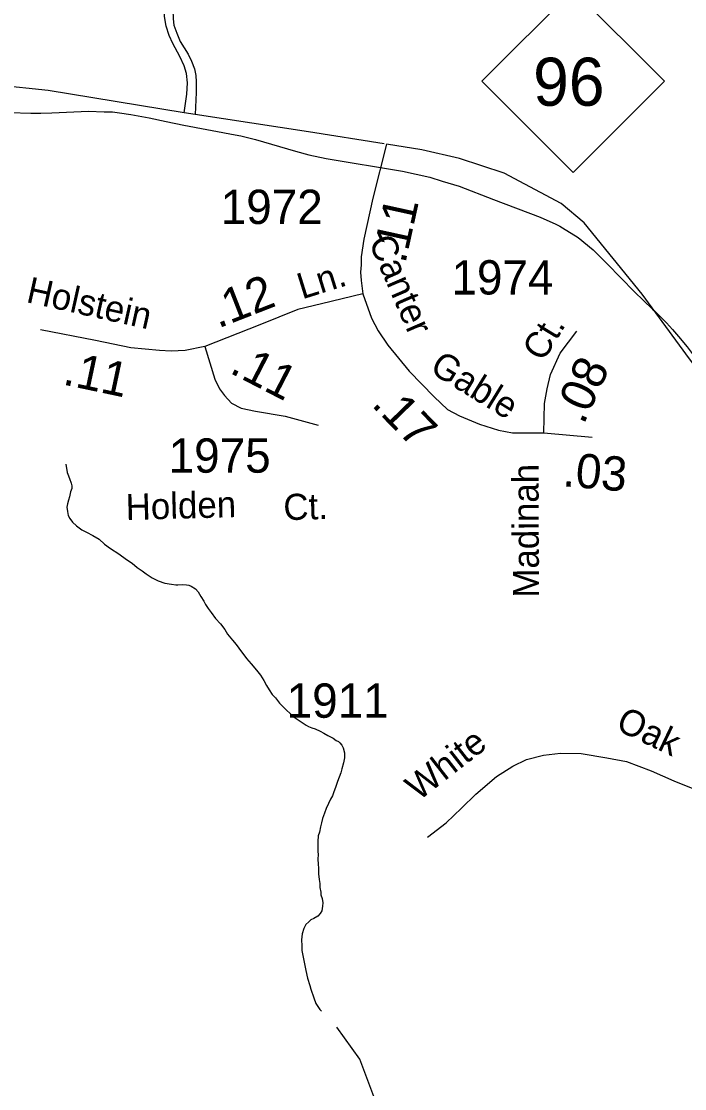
# Model space of a CAD drawing. Extents: x 2126262 to 2293712, y 749403 to 919119.
# Drawn here: x 2141122 to 2143540, y 840811 to 844700 of the extents above; entities that cross this region are included whole.
import ezdxf

# ---------------------------------------------------------------- set-up
doc = ezdxf.new("R2010")
doc.units = 0
for name, color, linetype in [('Exist Hydrographic Creek Single Shore', 7, 'Continuous'), ('Exist Hydrographic Misc Water Feature', 7, 'Continuous'), ('Exist Road Non-System Type 51', 7, 'Continuous'), ('Exist Road Primary NC Attributed', 7, 'Continuous'), ('Exist Road Primary NC Shield CELL', 7, 'Continuous'), ('Exist Road Primary NC Shield Number Label', 7, 'Continuous'), ('Exist Road Secondary Mileage Hundredths English Label', 7, 'Continuous'), ('Exist Road Secondary Type 51 Attributed', 7, 'Continuous'), ('Exist Road Secondary Type 51 Label', 7, 'Continuous'), ('Exist Road Secondary Type 51 Number Label', 7, 'Continuous')]:
    doc.layers.add(name, color=color, linetype=linetype)

msp = doc.modelspace()

# ---------------------------------------------------------------- linework, layer by layer
at = {"layer": 'Exist Hydrographic Creek Single Shore'}
msp.add_lwpolyline([(2141359.4, 834259.2), (2141409.5, 834300.7), (2141516.5, 834590.5), (2141655.5, 835207.8), (2141893.6, 835960.7), (2142107.5, 836553.4), (2142148.5, 836877.4), (2142295.5, 837419), (2142360.5, 837844.1), (2142359.5, 838195.1), (2142257.6, 838643.4), (2142263.5, 839004.2), (2142304.5, 839134.6), (2142318.5, 839862.6), (2142316.4, 840253.1), (2142415.4, 840618.5), (2142414.4, 840762.9), (2142355.6, 840918.3), (2142271.5, 841034.8)], dxfattribs=at)
at = {"layer": 'Exist Hydrographic Misc Water Feature'}
msp.add_line((2143422.6, 843652), (2143432.6, 843642.5), dxfattribs=at)
for points in [[(2140763, 844368), (2140788.5, 844375.8), (2140851.4, 844384.2), (2140916.4, 844382.5), (2141080.4, 844367.8), (2141155.9, 844366.1)], [(2140763, 844368), (2140788.5, 844375.8), (2140851.4, 844384.2), (2140916.4, 844382.5), (2141080.4, 844367.8), (2141155.9, 844366.1)], [(2141233.4, 844367.2), (2141366.3, 844373.3), (2141423.1, 844371.1)], [(2141233.4, 844367.2), (2141366.3, 844373.3), (2141423.1, 844371.1)], [(2141423.1, 844371.1), (2141454.5, 844369.9), (2141479.1, 844366.5)], [(2141423.1, 844371.1), (2141454.5, 844369.9), (2141479.1, 844366.5)], [(2141155.9, 844366.1), (2141192.4, 844365.3), (2141233.4, 844367.2)], [(2141155.9, 844366.1), (2141192.4, 844365.3), (2141233.4, 844367.2)], [(2141479.1, 844366.5), (2141521.3, 844360.8), (2141560.7, 844353.4)], [(2141479.1, 844366.5), (2141521.3, 844360.8), (2141560.7, 844353.4)], [(2141560.7, 844353.4), (2141587.3, 844348.4), (2141649.5, 844335.4)], [(2141560.7, 844353.4), (2141587.3, 844348.4), (2141649.5, 844335.4)], [(2141649.5, 844335.4), (2141714.1, 844321.7), (2141901.3, 844287.3), (2141921.8, 844282.5)], [(2141649.5, 844335.4), (2141714.1, 844321.7), (2141901.3, 844287.3), (2141921.8, 844282.5)], [(2141921.8, 844282.5), (2141975.3, 844270), (2142121.1, 844226.8)], [(2141921.8, 844282.5), (2141975.3, 844270), (2142121.1, 844226.8)], [(2142121.1, 844226.8), (2142169.3, 844213.9), (2142233.2, 844200.6), (2142511.1, 844154.8)], [(2142121.1, 844226.8), (2142169.3, 844213.9), (2142233.2, 844200.6), (2142511.1, 844154.8)], [(2142511.1, 844154.8), (2142610.3, 844132), (2142655.9, 844118.3)], [(2142511.1, 844154.8), (2142610.3, 844132), (2142655.9, 844118.3)], [(2142655.9, 844118.3), (2142717.4, 844099.7), (2142843.3, 844051.6)], [(2142655.9, 844118.3), (2142717.4, 844099.7), (2142843.3, 844051.6)], [(2142843.3, 844051.6), (2143013.5, 843986.7), (2143069.5, 843960.6)], [(2142843.3, 844051.6), (2143013.5, 843986.7), (2143069.5, 843960.6)], [(2143069.5, 843960.6), (2143084.4, 843953.7), (2143094.3, 843947.6)], [(2143069.5, 843960.6), (2143084.4, 843953.7), (2143094.3, 843947.6)], [(2143094.3, 843947.6), (2143151.3, 843912.1), (2143205.6, 843867.1), (2143257.3, 843816.3), (2143357.3, 843714.2), (2143422.6, 843652)], [(2143094.3, 843947.6), (2143151.3, 843912.1), (2143205.6, 843867.1), (2143257.3, 843816.3), (2143357.3, 843714.2), (2143422.6, 843652)], [(2143432.6, 843642.5), (2143473.4, 843602.2), (2143494.7, 843577.8)], [(2143432.6, 843642.5), (2143473.4, 843602.2), (2143494.7, 843577.8)], [(2143494.7, 843577.8), (2143517.3, 843552.1), (2143548.2, 843514.6), (2143596.4, 843450.9), (2143607.7, 843434.6)], [(2143494.7, 843577.8), (2143517.3, 843552.1), (2143548.2, 843514.6), (2143596.4, 843450.9), (2143607.7, 843434.6)], [(2141284.5, 843086.3), (2141288.8, 843056.1), (2141291.2, 843050), (2141297.2, 843034.5), (2141303.1, 843017.8), (2141305.4, 843008.1), (2141305.4, 842997.9), (2141301.3, 842986), (2141297.8, 842967.8), (2141293.7, 842955.9), (2141289.8, 842941.9), (2141287.8, 842929.6), (2141290.2, 842913.9), (2141292.1, 842900.2), (2141298.2, 842888.3), (2141308.1, 842875.8), (2141322.4, 842862.3), (2141342.5, 842847.9), (2141358.9, 842838.9), (2141382.7, 842826.8), (2141405.2, 842813.3), (2141425.1, 842795.6), (2141447.1, 842779.7), (2141477.4, 842760.1), (2141505.5, 842739.6), (2141525.8, 842726), (2141544.1, 842710.3), (2141561.9, 842698.2), (2141576.3, 842686.8), (2141598.4, 842672.8), (2141620.3, 842661), (2141644.5, 842653.3), (2141668.5, 842649.2), (2141684.3, 842647.2), (2141692.3, 842647.2), (2141708.1, 842647.7), (2141724.3, 842647.3), (2141732.5, 842645.6), (2141740.3, 842642), (2141756.5, 842631.9), (2141766.3, 842621.9), (2141776.6, 842604.5), (2141787.1, 842587.9), (2141793, 842574.8), (2141802.8, 842560.3), (2141813.3, 842546.2), (2141829.3, 842524.7), (2141847.5, 842504.5), (2141863.7, 842484.6), (2141873.6, 842467.2), (2141892, 842445.4), (2141904.3, 842429.7), (2141914.4, 842415.7), (2141942.5, 842378.1), (2141958.9, 842359.4), (2141979.2, 842336), (2141993.3, 842318.1), (2142005.6, 842298), (2142015.1, 842280.7), (2142025.5, 842264.1), (2142035.6, 842248), (2142047.9, 842234.8), (2142062.2, 842216.4), (2142074.3, 842204.8), (2142088.1, 842190.5), (2142102.2, 842178.7), (2142116.6, 842165.2), (2142130.5, 842154.9), (2142148.6, 842143.3), (2142160.5, 842135.8), (2142168.7, 842131.3), (2142181, 842125.4), (2142193.1, 842121.9), (2142210.9, 842114.4), (2142224.8, 842106.6), (2142239.2, 842097.9), (2142258.9, 842088.4), (2142268.9, 842080), (2142277.3, 842076.7), (2142283.1, 842070.9), (2142289.4, 842062.3), (2142295.4, 842052.5), (2142299.1, 842034.4), (2142299.5, 842016.1), (2142295.8, 841998.4), (2142289.8, 841976.2), (2142286.4, 841962.5), (2142280.2, 841946.4), (2142274.7, 841930.6), (2142266.7, 841908.7), (2142261.1, 841892.5), (2142255.4, 841878.8), (2142249, 841866.3), (2142240.8, 841850.1), (2142233.2, 841832.2), (2142227.3, 841814.5), (2142219.5, 841795.8), (2142215.6, 841780.1), (2142211.9, 841765.7), (2142208.2, 841745.9)], [(2142208.2, 841745.9), (2142204.1, 841731.9), (2142202.5, 841711.5), (2142202.9, 841693.6), (2142202.9, 841675.3), (2142203.1, 841664), (2142202.9, 841647.8), (2142203.3, 841629.4), (2142205.4, 841614.1), (2142205.4, 841593.4), (2142207.6, 841573.6), (2142210.1, 841558.2), (2142209.9, 841544.1), (2142214, 841527.6), (2142214, 841517.9), (2142218.1, 841503.9), (2142220.5, 841488.1), (2142220.1, 841475.9), (2142216.6, 841459.4), (2142210.7, 841449.8), (2142202.7, 841440), (2142188.5, 841431.2), (2142177.1, 841426), (2142169.3, 841419.5), (2142158.8, 841408.9), (2142151, 841395.1), (2142145.3, 841375.7), (2142143.2, 841353.7), (2142143.8, 841331.3), (2142143.6, 841315.1), (2142148.4, 841296.9), (2142152.3, 841271.6), (2142158.6, 841241.8), (2142164.6, 841213.7), (2142173, 841187.3), (2142177.1, 841173.3), (2142187.5, 841141.7), (2142195.3, 841121.9), (2142209.9, 841099.8), (2142215.6, 841093.6)]]:
    msp.add_lwpolyline(points, dxfattribs=at)
at = {"layer": 'Exist Road Non-System Type 51'}
for points in [[(2141714.7, 844367), (2141725.1, 844434.7), (2141727.8, 844476.7), (2141723.5, 844509.9), (2141714.7, 844537.7), (2141699.5, 844572.7), (2141674.4, 844619), (2141660.5, 844649), (2141650.1, 844682.3), (2141643.5, 844718.3), (2141642.5, 844747.2), (2141647.4, 844779.9), (2141654.5, 844806.7), (2141668.9, 844845.9), (2141688, 844879.2), (2141715.8, 844910.8), (2141760, 844955), (2141778, 844977.9), (2141785.6, 844992.7), (2141788.9, 845006.3), (2141788.9, 845018.3), (2141787, 845036.3), (2141783.2, 845047.8), (2141777.2, 845058.7)], [(2141869.6, 845051), (2141840.5, 845024.3), (2141822.5, 845000.3), (2141801.2, 844958.3), (2141780.5, 844934.3), (2141752.1, 844904.3), (2141714.5, 844862.3), (2141702.5, 844845.9), (2141692.1, 844826.3), (2141684.5, 844797.9), (2141677.6, 844776.1), (2141673.8, 844742.3), (2141675.5, 844709), (2141677.6, 844686.7), (2141688.5, 844656.7), (2141700.5, 844626.7), (2141730.3, 844580.3), (2141741.7, 844554.7), (2141752.6, 844527.4), (2141757.6, 844502.3), (2141758.6, 844479.9), (2141758.6, 844440.7), (2141755.1, 844361)]]:
    msp.add_lwpolyline(points, dxfattribs=at)
at = {"layer": 'Exist Road Primary NC Attributed'}
for points in [[(2142444.1, 844254.4), (2142168.3, 844297.7), (2141755.1, 844361), (2141714.7, 844367), (2141219.4, 844448.4), (2141032.5, 844468)], [(2143916.1, 842993.2), (2143556.9, 843469.9), (2143384.7, 843706.5), (2143172.7, 843966.1), (2143089, 844035.9), (2142881.9, 844146.9), (2142718.7, 844200), (2142581.8, 844232.3), (2142453, 844253)]]:
    msp.add_lwpolyline(points, dxfattribs=at)
at = {"layer": 'Exist Road Primary NC Shield CELL'}
msp.add_lwpolyline([(2142800.1, 844482.4), (2143133.1, 844815.4), (2143466.1, 844482.4), (2143133.1, 844149.4)], close=True, dxfattribs=at)
at = {"layer": 'Exist Road Secondary Type 51 Attributed'}
msp.add_line((2143026.3, 843200.3), (2143203, 843185), dxfattribs=at)
for points in [[(2142453, 844253), (2142402.8, 844055.6), (2142370.1, 843906.1), (2142360.3, 843841.7), (2142360.3, 843813.4), (2142358.1, 843786.1), (2142360.3, 843755.5), (2142366.8, 843707.5)], [(2142366.8, 843707.5), (2142216.3, 843671.5), (2142130.1, 843650.8), (2141991.6, 843594.1), (2141790.3, 843515.5)], [(2142366.8, 843707.5), (2142397.9, 843618.1), (2142421.9, 843572.3), (2142457.9, 843519.9), (2142535.4, 843426.1), (2142626.5, 843332.3), (2142675.6, 843286.4), (2142719.2, 843262.4), (2142792.3, 843231.9), (2142860.5, 843210.1), (2142911.8, 843201.4), (2143026.3, 843200.3)], [(2141790.3, 843515.5), (2141719.4, 843501.4), (2141668.1, 843498.1), (2141625.5, 843501.4), (2141520.8, 843510.1), (2141392.1, 843537.4), (2141191.9, 843576.6)], [(2143026.3, 843200.3), (2143028.5, 843308.3), (2143038.3, 843361.7), (2143050.3, 843413), (2143086.3, 843491.5), (2143146.9, 843571.2)], [(2141790.3, 843515.5), (2141827.4, 843396.6), (2141843.7, 843360.6), (2141862.3, 843336.6), (2141887.4, 843309.4), (2141923.4, 843290.8), (2141975.7, 843279.9), (2142083.7, 843261.4), (2142203.7, 843228.6)], [(2142602.3, 841727.4), (2142670.7, 841780.4), (2142725.8, 841833.4), (2142778.8, 841884.2), (2142853.8, 841948.2), (2142913.4, 841985.8), (2142963, 842010), (2143025.6, 842026.7), (2143086.9, 842033.1), (2143162.8, 842032.1), (2143255.7, 842016.4), (2143327.6, 842003.6), (2143418, 841969.1), (2143500.4, 841932.8), (2143599.7, 841893), (2143695.5, 841872.7), (2143800.7, 841855.4), (2143893.5, 841849.7), (2143982.5, 841847.8), (2144109.4, 841855.4), (2144262.8, 841876.3), (2144378.4, 841908.5), (2144505.3, 841954), (2144549.9, 841971.1)]]:
    msp.add_lwpolyline(points, dxfattribs=at)

# ---------------------------------------------------------------- texts
at = {"layer": 'Exist Road Primary NC Shield Number Label'}
msp.add_text('96', height=175, dxfattribs=at).set_placement((2142987.2, 844392.7))
at = {"layer": 'Exist Road Secondary Mileage Hundredths English Label'}
for s, rotation, p in [('.11', 77.6484, (2142521.1, 843814.6)), ('.12', 21.3179, (2141839, 843580.5)), ('.11', 348.0379, (2141269.2, 843377.8)), ('.11', 332.7447, (2141876.7, 843421.5)), ('.08', 65.3764, (2143171.1, 843227.6)), ('.17', 314.155, (2142394.9, 843301.7)), ('.03', 355.0608, (2143092.4, 843006.6))]:
    msp.add_text(s, height=125, rotation=rotation, dxfattribs=at).set_placement(p)
at = {"layer": 'Exist Road Secondary Type 51 Label'}
for s, rotation, p in [('Canter', 293.3701, (2142386.3, 843897.7)), ('Ln.', 17.3652, (2142145.3, 843686.8)), ('Holstein', 347.4153, (2141136, 843677.8)), ('Ct.', 58.6846, (2143023.7, 843456.6)), ('Gable', 328.381, (2142606, 843424.2)), ('Madinah', 90.2094, (2143008.7, 842600.5)), ('Holden', 1.5687, (2141503.3, 842882.9)), ('Ct.', 1.5687, (2142078.1, 842882.5)), ('Oak', 334.4554, (2143284.2, 842121.3)), ('White', 37.9612, (2142569.6, 841857.1))]:
    msp.add_text(s, height=95, rotation=rotation, dxfattribs=at).set_placement(p)
at = {"layer": 'Exist Road Secondary Type 51 Number Label'}
for s, p in [('1972', (2141848.5, 843961.8)), ('1974', (2142689.5, 843704.9)), ('1975', (2141658.7, 843055.6)), ('1911', (2142088.9, 842162.7))]:
    msp.add_text(s, height=125, dxfattribs=at).set_placement(p)

doc.saveas('drawing.dxf')
